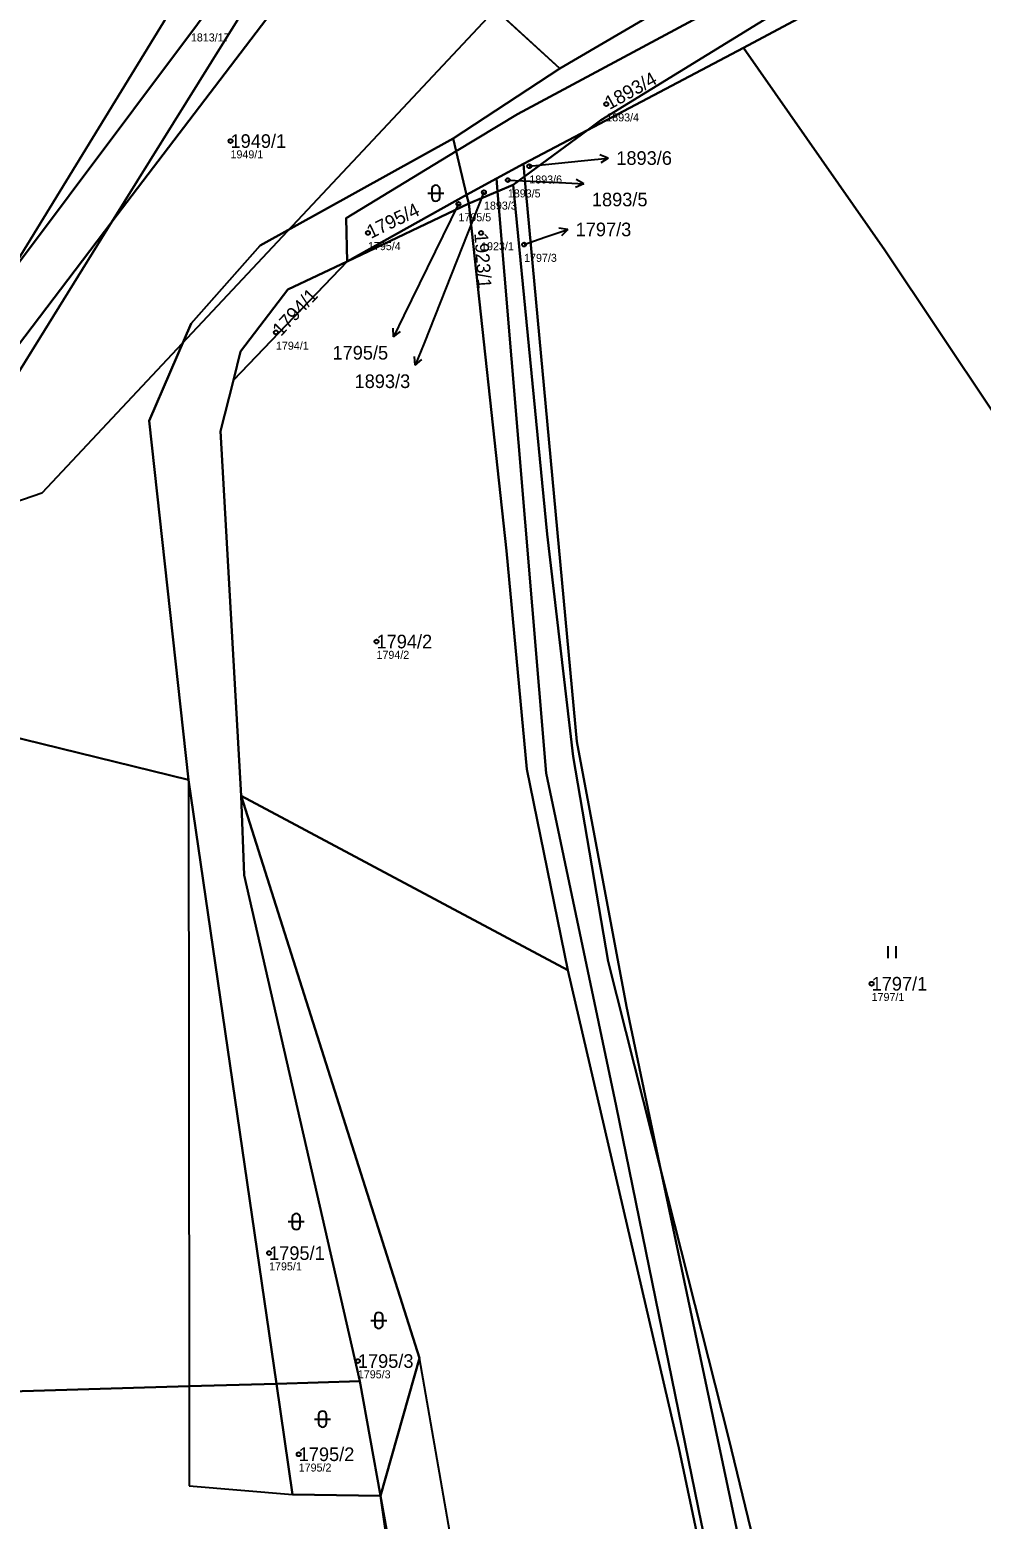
# Model space of a CAD drawing. Extents: x -762274 to -759271, y -1061928 to -1059060.
# Drawn here: x -761266.1 to -761147.2, y -1061032.8 to -1060846.7 of the extents above; entities that cross this region are included whole.
import ezdxf

# ---------------------------------------------------------------- set-up
doc = ezdxf.new("R2010")
doc.units = 0
for name, color, linetype in [('Definiční body', 7, 'Continuous'), ('Hranice parcel', 7, 'Continuous'), ('Parcelní čísla', 7, 'Continuous'), ('Polygon parcely', 7, 'Continuous'), ('Pop  PČ popisy', 7, 'Continuous'), ('Poz předměty', 7, 'Continuous'), ('Vnitřní kresba', 7, 'Continuous'), ('Značky kultur', 7, 'Continuous')]:
    doc.layers.add(name, color=color, linetype=linetype)

msp = doc.modelspace()

# ---------------------------------------------------------------- linework, layer by layer
at = {"layer": 'Definiční body'}
for centre in [(-761194.05, -1060856.01), (-761241, -1060860.63), (-761203.67, -1060863.77), (-761206.35, -1060865.51), (-761209.33, -1060867.03), (-761212.52, -1060868.49), (-761223.83, -1060872.1), (-761209.69, -1060872.11), (-761204.32, -1060873.56), (-761235.32, -1060884.54), (-761222.76, -1060923.17), (-761160.9, -1060965.93), (-761236.18, -1060999.59), (-761225.09, -1061013.08), (-761232.48, -1061024.73)]:
    msp.add_circle(centre, 0.25, dxfattribs=at)
at = {"layer": 'Hranice parcel'}
for p, q in [((-761224.24, -1060829.21), (-761199.86, -1060851.57)), ((-761269.22, -1060878.2), (-761240.8, -1060831.72)), ((-761199.86, -1060851.57), (-761168.87, -1060833.39)), ((-761237.04, -1060835.2), (-761269.22, -1060878.2)), ((-761176.9, -1060848.97), (-761196.4, -1060859.25)), ((-761199.86, -1060851.57), (-761213.19, -1060860.3)), ((-761204.41, -1060863.47), (-761196.4, -1060859.25)), ((-761196.4, -1060859.25), (-761204.26, -1060865.05)), ((-761212.81, -1060861.91), (-761213.19, -1060860.3)), ((-761211.5, -1060867.36), (-761212.81, -1060861.91)), ((-761207.78, -1060865.29), (-761204.41, -1060863.47)), ((-761204.26, -1060865.05), (-761204.41, -1060863.47)), ((-761207.78, -1060865.29), (-761211.5, -1060867.36)), ((-761207.64, -1060866.93), (-761207.78, -1060865.29)), ((-761204.26, -1060865.05), (-761205.68, -1060866.1)), ((-761226.44, -1060875.66), (-761211.5, -1060867.36)), ((-761211.24, -1060868.45), (-761211.5, -1060867.36)), ((-761211.24, -1060868.45), (-761207.64, -1060866.93)), ((-761207.64, -1060866.93), (-761205.68, -1060866.1)), ((-761211.24, -1060868.45), (-761226.44, -1060875.66)), ((-761292.12, -1060929.22), (-761255.81, -1060870.74)), ((-761240.64, -1060890.49), (-761226.44, -1060875.66)), ((-761246.24, -1060940.46), (-761292.12, -1060929.22)), ((-761246.24, -1060940.46), (-761235.27, -1061015.91)), ((-761239.68, -1060942.44), (-761198.86, -1060964.24)), ((-761235.27, -1061015.91), (-761224.84, -1061015.6)), ((-761222.24, -1061029.91), (-761224.84, -1061015.6)), ((-761222.24, -1061029.91), (-761211.23, -1061107.35)), ((-761208.36, -1061107.21), (-761222.24, -1061029.91))]:
    msp.add_line(p, q, dxfattribs=at)
for points in [[(-761096.77, -1060799.85), (-761129.39, -1060817.83), (-761194.75, -1060858.03), (-761196.4, -1060859.25)], [(-761176.9, -1060848.97), (-761130.01, -1060823.92), (-761096.77, -1060799.85)], [(-761255.81, -1060870.74), (-761230.94, -1060830.68), (-761226.82, -1060826.84)], [(-761224.24, -1060829.21), (-761234.57, -1060842.83), (-761255.81, -1060870.74)], [(-761165.27, -1060835.87), (-761205.15, -1060857.25), (-761212.81, -1060861.91)], [(-761133.78, -1060914.3), (-761139.04, -1060904.51), (-761159.24, -1060874.27), (-761176.9, -1060848.97)], [(-761213.19, -1060860.3), (-761237.28, -1060873.67), (-761245.93, -1060883.42), (-761251.15, -1060895.57), (-761246.24, -1060940.46)], [(-761226.44, -1060875.66), (-761226.56, -1060870.27), (-761212.81, -1060861.91)], [(-761204.26, -1060865.05), (-761197.72, -1060935.64), (-761191.54, -1060968.76), (-761187.22, -1060989.22)], [(-761170.37, -1061087.19), (-761182.15, -1061033.41), (-761192.81, -1060981.17), (-761201.58, -1060939.61), (-761207.64, -1060866.93)], [(-761205.68, -1060866.1), (-761201.43, -1060909.76), (-761198.2, -1060937.53), (-761193.81, -1060963.15), (-761187.22, -1060989.22)], [(-761198.86, -1060964.24), (-761203.98, -1060939.11), (-761206.51, -1060911.83), (-761211.24, -1060868.45)], [(-761354.62, -1061001.46), (-761299.71, -1060929.29), (-761269.45, -1060888.66), (-761255.81, -1060870.74)], [(-761226.44, -1060875.66), (-761233.84, -1060879.16), (-761239.75, -1060886.93), (-761240.64, -1060890.49)], [(-761240.64, -1060890.49), (-761242.24, -1060896.86), (-761239.68, -1060942.44)], [(-761224.84, -1061015.6), (-761239.31, -1060952.36), (-761239.68, -1060942.44)], [(-761222.24, -1061029.91), (-761217.39, -1061012.73), (-761239.68, -1060942.44)], [(-761171.5, -1061087.86), (-761184.98, -1061023.92), (-761198.86, -1060964.24)], [(-761160.07, -1061137.09), (-761155.97, -1061132.02), (-761167.82, -1061079.73), (-761176.7, -1061039.07), (-761187.22, -1060989.22)], [(-761187.22, -1060989.22), (-761178.74, -1061022.78), (-761163.29, -1061086.48), (-761155.79, -1061112.92), (-761152.03, -1061128.18)], [(-761235.27, -1061015.91), (-761246.16, -1061016.23), (-761356.08, -1061019.5)], [(-761235.27, -1061015.91), (-761233.26, -1061029.77), (-761222.24, -1061029.91)]]:
    msp.add_lwpolyline(points, dxfattribs=at)
at = {"layer": 'Polygon parcely'}
for points in [[(-761136.35, -1060724.75), (-761160.9, -1060750.86), (-761177.42, -1060771.52), (-761196.66, -1060786.66), (-761212.59, -1060802.45), (-761228.92, -1060824.71), (-761237.04, -1060835.2), (-761269.22, -1060878.2), (-761298.8, -1060926.56), (-761348.67, -1060986.94), (-761354.62, -1061001.46), (-761299.71, -1060929.29), (-761269.45, -1060888.66), (-761255.81, -1060870.74), (-761230.94, -1060830.68), (-761226.82, -1060826.84), (-761210.7, -1060808.73), (-761197.07, -1060796.9), (-761169.2, -1060769.68), (-761150.58, -1060751.74), (-761131.38, -1060730.87), (-761089.23, -1060676.77), (-761095.67, -1060673.39)], [(-761132.79, -1060819.05), (-761165.27, -1060835.87), (-761205.15, -1060857.25), (-761212.81, -1060861.91), (-761211.5, -1060867.36), (-761207.78, -1060865.29), (-761204.41, -1060863.47), (-761196.4, -1060859.25), (-761194.75, -1060858.03), (-761129.39, -1060817.83), (-761096.77, -1060799.85), (-761072.32, -1060782.49), (-761044.51, -1060762.75), (-761010.54, -1060737.84), (-760987.34, -1060716.59), (-760956.23, -1060685.96), (-760985.12, -1060709.16), (-761001.82, -1060725.75), (-761047.09, -1060759.39)], [(-761072.15, -1060849.9), (-761072.32, -1060782.49), (-761096.77, -1060799.85), (-761130.01, -1060823.92), (-761176.9, -1060848.97), (-761159.24, -1060874.27), (-761139.04, -1060904.51), (-761133.78, -1060914.3), (-761126.74, -1060910.72), (-761120.57, -1060907.59), (-761121.2, -1060900.1), (-761080.53, -1060865.95), (-761076.54, -1060848.08)], [(-761129.39, -1060817.83), (-761194.75, -1060858.03), (-761196.4, -1060859.25), (-761176.9, -1060848.97), (-761130.01, -1060823.92), (-761096.77, -1060799.85)], [(-761168.87, -1060833.39), (-761207.35, -1060806.93), (-761224.24, -1060829.21), (-761199.86, -1060851.57)], [(-761226.82, -1060826.84), (-761230.94, -1060830.68), (-761255.81, -1060870.74), (-761234.57, -1060842.83), (-761224.24, -1060829.21)], [(-761234.57, -1060842.83), (-761255.81, -1060870.74), (-761292.12, -1060929.22), (-761246.24, -1060940.46), (-761251.15, -1060895.57), (-761245.93, -1060883.42), (-761237.28, -1060873.67), (-761213.19, -1060860.3), (-761199.86, -1060851.57), (-761224.24, -1060829.21)], [(-761240.72, -1060832.67), (-761240.8, -1060831.72), (-761269.22, -1060878.2), (-761237.04, -1060835.2)], [(-761213.19, -1060860.3), (-761212.81, -1060861.91), (-761205.15, -1060857.25), (-761165.27, -1060835.87), (-761168.87, -1060833.39), (-761199.86, -1060851.57)], [(-761101, -1061110.89), (-761101.52, -1061107.93), (-761107.45, -1061078.9), (-761118.23, -1061014.13), (-761124.9, -1060970.02), (-761131.4, -1060927.77), (-761133.78, -1060914.3), (-761139.04, -1060904.51), (-761159.24, -1060874.27), (-761176.9, -1060848.97), (-761196.4, -1060859.25), (-761204.26, -1060865.05), (-761197.72, -1060935.64), (-761191.54, -1060968.76), (-761187.22, -1060989.22), (-761178.74, -1061022.78), (-761163.29, -1061086.48), (-761155.79, -1061112.92), (-761152.03, -1061128.18), (-761112.7, -1061114.21)], [(-761204.26, -1060865.05), (-761196.4, -1060859.25), (-761204.41, -1060863.47)], [(-761245.93, -1060883.42), (-761251.15, -1060895.57), (-761246.24, -1060940.46), (-761235.27, -1061015.91), (-761224.84, -1061015.6), (-761239.31, -1060952.36), (-761239.68, -1060942.44), (-761242.24, -1060896.86), (-761240.64, -1060890.49), (-761239.75, -1060886.93), (-761233.84, -1060879.16), (-761226.44, -1060875.66), (-761226.56, -1060870.27), (-761212.81, -1060861.91), (-761213.19, -1060860.3), (-761237.28, -1060873.67)], [(-761211.5, -1060867.36), (-761212.81, -1060861.91), (-761226.56, -1060870.27), (-761226.44, -1060875.66)], [(-761204.26, -1060865.05), (-761204.41, -1060863.47), (-761207.78, -1060865.29), (-761207.64, -1060866.93), (-761205.68, -1060866.1)], [(-761207.64, -1060866.93), (-761207.78, -1060865.29), (-761211.5, -1060867.36), (-761211.24, -1060868.45)], [(-761204.26, -1060865.05), (-761205.68, -1060866.1), (-761201.43, -1060909.76), (-761198.2, -1060937.53), (-761193.81, -1060963.15), (-761187.22, -1060989.22), (-761191.54, -1060968.76), (-761197.72, -1060935.64)], [(-761211.24, -1060868.45), (-761211.5, -1060867.36), (-761226.44, -1060875.66)], [(-761182.15, -1061033.41), (-761192.81, -1060981.17), (-761201.58, -1060939.61), (-761207.64, -1060866.93), (-761211.24, -1060868.45), (-761206.51, -1060911.83), (-761203.98, -1060939.11), (-761198.86, -1060964.24), (-761184.98, -1061023.92), (-761171.5, -1061087.86), (-761170.37, -1061087.19)], [(-761155.97, -1061132.02), (-761167.82, -1061079.73), (-761176.7, -1061039.07), (-761187.22, -1060989.22), (-761193.81, -1060963.15), (-761198.2, -1060937.53), (-761201.43, -1060909.76), (-761205.68, -1060866.1), (-761207.64, -1060866.93), (-761201.58, -1060939.61), (-761192.81, -1060981.17), (-761182.15, -1061033.41), (-761170.37, -1061087.19), (-761170.2, -1061087.97), (-761160.82, -1061129.17), (-761163.19, -1061131.95), (-761162.43, -1061136.06), (-761160.07, -1061137.09)], [(-761226.44, -1060875.66), (-761240.64, -1060890.49), (-761242.24, -1060896.86), (-761239.68, -1060942.44), (-761198.86, -1060964.24), (-761203.98, -1060939.11), (-761206.51, -1060911.83), (-761211.24, -1060868.45)], [(-761354.62, -1061001.46), (-761359.11, -1061012.43), (-761358.82, -1061019.58), (-761356.08, -1061019.5), (-761342.25, -1060988.63), (-761292.12, -1060929.22), (-761255.81, -1060870.74), (-761269.45, -1060888.66), (-761299.71, -1060929.29)], [(-761240.64, -1060890.49), (-761226.44, -1060875.66), (-761233.84, -1060879.16), (-761239.75, -1060886.93)], [(-761292.12, -1060929.22), (-761342.25, -1060988.63), (-761356.08, -1061019.5), (-761246.16, -1061016.23), (-761235.27, -1061015.91), (-761246.24, -1060940.46)], [(-761217.39, -1061012.73), (-761239.68, -1060942.44), (-761239.31, -1060952.36), (-761224.84, -1061015.6), (-761222.24, -1061029.91)], [(-761184.98, -1061023.92), (-761198.86, -1060964.24), (-761239.68, -1060942.44), (-761217.39, -1061012.73), (-761222.24, -1061029.91), (-761208.36, -1061107.21), (-761203.59, -1061106.91), (-761202.61, -1061106.33), (-761189.78, -1061098.8), (-761171.5, -1061087.86)], [(-761152.03, -1061128.18), (-761155.79, -1061112.92), (-761163.29, -1061086.48), (-761178.74, -1061022.78), (-761187.22, -1060989.22), (-761176.7, -1061039.07), (-761167.82, -1061079.73), (-761155.97, -1061132.02), (-761160.07, -1061137.09), (-761155.05, -1061139.28)], [(-761246.16, -1061016.23), (-761356.08, -1061019.5), (-761358.46, -1061024.81), (-761353.94, -1061091.11), (-761320.01, -1061097.35), (-761256.17, -1061109.48), (-761211.23, -1061107.35), (-761222.24, -1061029.91), (-761233.26, -1061029.77), (-761235.27, -1061015.91)], [(-761233.26, -1061029.77), (-761222.24, -1061029.91), (-761224.84, -1061015.6), (-761235.27, -1061015.91)], [(-761208.36, -1061107.21), (-761222.24, -1061029.91), (-761211.23, -1061107.35)]]:
    msp.add_lwpolyline(points, close=True, dxfattribs=at)
msp.add_lwpolyline([(-761269.22, -1060878.2), (-761240.8, -1060831.72), (-761241.35, -1060824.93), (-761244.18, -1060822.51), (-761242.86, -1060806.32), (-761243.4, -1060799.63), (-761244.52, -1060779.75), (-761236.08, -1060755.58), (-761242.87, -1060745.4), (-761243.41, -1060745.74), (-761257.57, -1060775.67), (-761257.42, -1060794.67), (-761263.46, -1060808.77), (-761271.01, -1060824.88)], dxfattribs=at)
at = {"layer": 'Pop  PČ popisy'}
for p, q in [((-761203.67, -1060863.77), (-761196.78, -1060863.06)), ((-761196.78, -1060863.06), (-761193.8, -1060862.75)), ((-761193.8, -1060862.75), (-761194.84, -1060862.35)), ((-761193.8, -1060862.75), (-761194.74, -1060863.35)), ((-761206.35, -1060865.51), (-761199.85, -1060865.81)), ((-761199.85, -1060865.81), (-761196.85, -1060865.97)), ((-761196.85, -1060865.97), (-761197.83, -1060865.42)), ((-761209.33, -1060867.03), (-761216.79, -1060885.87)), ((-761196.85, -1060865.97), (-761197.88, -1060866.42)), ((-761212.52, -1060868.49), (-761219.33, -1060882.41)), ((-761204.32, -1060873.56), (-761201.71, -1060872.65)), ((-761201.71, -1060872.65), (-761198.87, -1060871.67)), ((-761198.87, -1060871.67), (-761199.98, -1060871.53)), ((-761198.87, -1060871.67), (-761199.66, -1060872.47)), ((-761219.33, -1060882.41), (-761220.65, -1060885.11)), ((-761220.65, -1060885.11), (-761220.66, -1060883.99)), ((-761220.65, -1060885.11), (-761219.76, -1060884.43)), ((-761216.79, -1060885.87), (-761217.91, -1060888.65)), ((-761217.91, -1060888.65), (-761218, -1060887.54)), ((-761217.91, -1060888.65), (-761217.08, -1060887.91))]:
    msp.add_line(p, q, dxfattribs=at)
at = {"layer": 'Poz předměty'}
for p, q in [((-761186.3, -1060821.12), (-761264.58, -1060904.64)), ((-761264.58, -1060904.64), (-761361.72, -1060937.58))]:
    msp.add_line(p, q, dxfattribs=at)
at = {"layer": 'Vnitřní kresba'}
for p, q in [((-761246.24, -1060940.46), (-761246.16, -1061016.23)), ((-761209.04, -1061060.55), (-761217.39, -1061012.73)), ((-761246.16, -1061016.23), (-761246.15, -1061028.66)), ((-761246.15, -1061028.66), (-761233.26, -1061029.77))]:
    msp.add_line(p, q, dxfattribs=at)
at = {"layer": 'Značky kultur'}
for p, q in [((-761216.35, -1060867.14), (-761214.35, -1060867.14)), ((-761215.85, -1060866.64), (-761215.85, -1060867.64)), ((-761214.85, -1060867.64), (-761214.85, -1060866.64)), ((-761158.83, -1060962.73), (-761158.83, -1060961.23)), ((-761157.83, -1060962.73), (-761157.83, -1060961.23)), ((-761233.78, -1060995.65), (-761231.78, -1060995.65)), ((-761233.28, -1060995.15), (-761233.28, -1060996.15)), ((-761232.28, -1060996.15), (-761232.28, -1060995.15)), ((-761223.48, -1061008.01), (-761221.48, -1061008.01)), ((-761222.98, -1061007.51), (-761222.98, -1061008.51)), ((-761221.98, -1061008.51), (-761221.98, -1061007.51)), ((-761229.99, -1061019.83), (-761229.99, -1061020.83)), ((-761228.99, -1061020.83), (-761228.99, -1061019.83)), ((-761230.49, -1061020.33), (-761228.49, -1061020.33))]:
    msp.add_line(p, q, dxfattribs=at)
for centre, start, end in [((-761215.35, -1060866.64), 0, 180), ((-761215.35, -1060867.64), 180, 359.9879), ((-761232.78, -1060995.15), 0, 180), ((-761232.78, -1060996.15), 180, 359.9879), ((-761222.48, -1061007.51), 0, 180), ((-761222.48, -1061008.51), 180, 359.9879), ((-761229.49, -1061019.83), 0, 180), ((-761229.49, -1061020.83), 180, 359.9879)]:
    msp.add_arc(centre, 0.5, start, end, dxfattribs=at)

# ---------------------------------------------------------------- texts
at = {"layer": 'Definiční body'}
for s, p in [('1813/17', (-761245.95, -1060848.18)), ('1893/4', (-761194.05, -1060858.17)), ('1949/1', (-761241, -1060862.79)), ('1893/6', (-761203.67, -1060865.93)), ('1893/5', (-761206.35, -1060867.67)), ('1893/3', (-761209.33, -1060869.19)), ('1795/5', (-761212.52, -1060870.65)), ('1795/4', (-761223.83, -1060874.26)), ('1923/1', (-761209.69, -1060874.27)), ('1797/3', (-761204.32, -1060875.72)), ('1794/1', (-761235.32, -1060886.7)), ('1794/2', (-761222.76, -1060925.33)), ('1797/1', (-761160.9, -1060968.09)), ('1795/1', (-761236.18, -1061001.75)), ('1795/3', (-761225.09, -1061015.24)), ('1795/2', (-761232.48, -1061026.89))]:
    msp.add_text(s, height=1, dxfattribs=at).set_placement(p)
at = {"layer": 'Parcelní čísla'}
for s, rotation, p in [('1893/4', 29, (-761193.64, -1060856.75)), ('1795/4', 26, (-761223.46, -1060872.86)), ('1923/1', 274, (-761210.54, -1060872.17)), ('1794/1', 47, (-761234.7, -1060885.12))]:
    msp.add_text(s, height=1.7, rotation=rotation, dxfattribs=at).set_placement(p)
for s, p in [('1949/1', (-761241, -1060861.48)), ('1893/6', (-761192.8, -1060863.6)), ('1893/5', (-761195.85, -1060868.78)), ('1797/3', (-761197.88, -1060872.52)), ('1795/5', (-761228.26, -1060887.93)), ('1893/3', (-761225.5, -1060891.49)), ('1794/2', (-761222.76, -1060924.02)), ('1797/1', (-761160.9, -1060966.78)), ('1795/1', (-761236.18, -1061000.44)), ('1795/3', (-761225.09, -1061013.93)), ('1795/2', (-761232.48, -1061025.58))]:
    msp.add_text(s, height=1.7, dxfattribs=at).set_placement(p)

doc.saveas('drawing.dxf')
